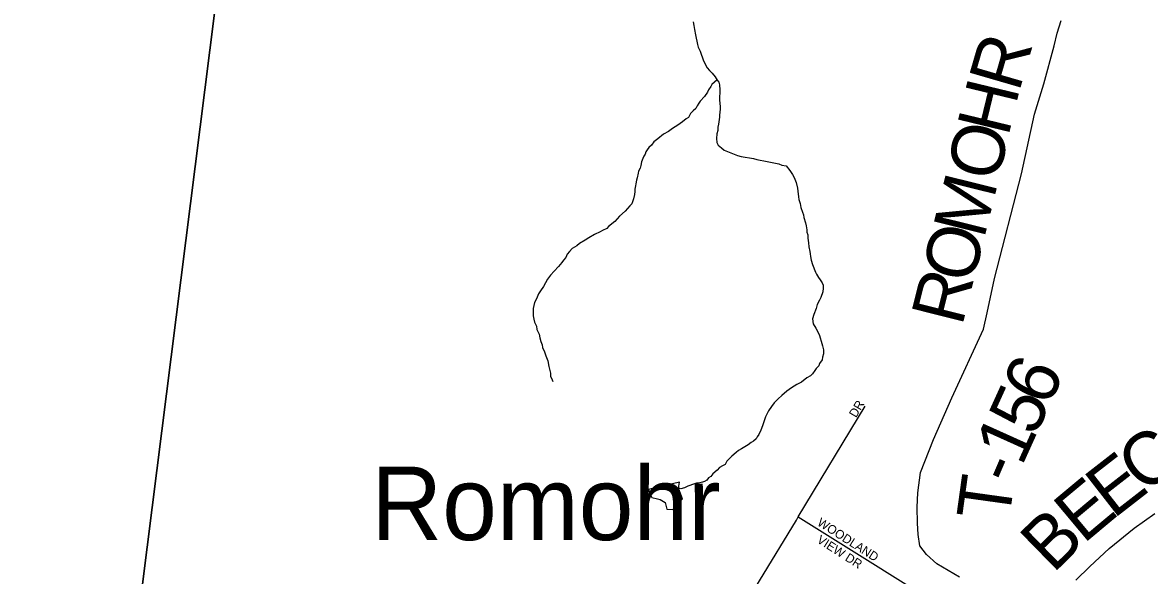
# Model space of a CAD drawing. Extents: x 1310247 to 1664935, y 235267 to 584339.
# Drawn here: x 1456288 to 1462682, y 420323 to 423463 of the extents above; entities that cross this region are included whole.
import ezdxf

# ---------------------------------------------------------------- set-up
doc = ezdxf.new("R2010")
doc.units = 0
for name, color, linetype in [('GM_X_Adjacent_County', 7, 'Continuous'), ('GM_X_County', 7, 'Continuous'), ('GM_X_County_Road', 7, 'Continuous'), ('GM_X_County_Road_Text', 7, 'Continuous'), ('GM_X_Minor_Lake', 7, 'Continuous'), ('GM_X_Minor_River', 7, 'Continuous'), ('GM_X_Township', 7, 'Continuous'), ('GM_X_Township_Road', 7, 'Continuous'), ('GM_X_Township_Road_Text', 7, 'Continuous'), ('GM_X_Township_Subdivision', 7, 'Continuous'), ('GM_X_Township_Subdivision_Text', 7, 'Continuous'), ('GM_X_Unincorporated_Text', 7, 'Continuous')]:
    doc.layers.add(name, color=color, linetype=linetype)

msp = doc.modelspace()

# ---------------------------------------------------------------- linework, layer by layer
at = {"layer": 'GM_X_Adjacent_County'}
msp.add_lwpolyline([(1459404.7, 429974.1), (1458902.8, 429638.9), (1458390.8, 429436.2), (1458055.5, 428926.4), (1457748.4, 427918.8), (1457619.8, 426879.1), (1457597.7, 425329.6), (1457548, 424871.1), (1457545.5, 424847.9), (1457535.7, 424770.8), (1457514.1, 424598.8), (1456288.4, 414870.2)], dxfattribs=at)
at = {"layer": 'GM_X_County'}
msp.add_lwpolyline([(1456288.4, 414870.2), (1457514.1, 424598.8), (1457535.7, 424770.8), (1457545.5, 424847.9), (1457548, 424871.1), (1457597.7, 425329.6), (1457619.8, 426879.1), (1457748.4, 427918.8), (1458055.5, 428926.4), (1458390.8, 429436.2), (1458902.8, 429638.9), (1459404.7, 429974.1)], dxfattribs=at)
at = {"layer": 'GM_X_County_Road'}
msp.add_lwpolyline([(1462263.4, 420295.9), (1462343.6, 420374.1), (1462454.4, 420476.5), (1462594.8, 420590.6), (1462712.7, 420674.9)], dxfattribs=at)
at = {"layer": 'GM_X_Minor_Lake'}
for points in [[(1460009.3, 420819.5), (1460016.4, 420852.8), (1459839, 420810.3), (1459846.6, 420788.1), (1459858.2, 420765.8), (1459890.1, 420757.1), (1459906.1, 420754.8), (1459933.8, 420738.1), (1459943, 420699.8)], [(1459943, 420699.8), (1459977.1, 420697.1), (1460032.5, 420758.2), (1460010.1, 420819.3)]]:
    msp.add_lwpolyline(points, dxfattribs=at)
at = {"layer": 'GM_X_Minor_River'}
for points in [[(1460093.9, 423465.9), (1460097.4, 423445.8), (1460100.8, 423423.6), (1460106.1, 423393.5), (1460118.7, 423337), (1460122.3, 423322.9), (1460133.8, 423300.6), (1460139.4, 423282.4), (1460146.9, 423262.2), (1460150.6, 423250.1), (1460163.9, 423221.7), (1460173.5, 423205.4), (1460185.2, 423191.1), (1460200.8, 423174.6), (1460218.3, 423154.1), (1460229.9, 423135.8), (1460239.6, 423123.5), (1460243.2, 423109.4), (1460244.5, 423081.3), (1460243.1, 423023.3), (1460244.6, 423003.2), (1460246.1, 422985.1), (1460245.7, 422971.1), (1460245.3, 422953.1), (1460242.9, 422937.1), (1460242.6, 422925.1), (1460237.5, 422885.2), (1460233.1, 422869.3), (1460232.6, 422849.3), (1460228.2, 422831.3), (1460225.4, 422803.4), (1460226.9, 422781.3), (1460234.5, 422767.1), (1460254.2, 422750.5), (1460269.9, 422738.1), (1460297.7, 422727.4), (1460345.4, 422708.1), (1460365.2, 422701.6), (1460435.1, 422689.7), (1460455.1, 422685.2), (1460512.9, 422673.7), (1460532.9, 422669.1), (1460578.8, 422659.9), (1460596.6, 422653.4), (1460620.6, 422648.8), (1460642, 422622.2), (1460657.5, 422599.8), (1460667.1, 422583.5), (1460678.4, 422555.1), (1460685.6, 422522.9), (1460687.1, 422504.8), (1460690.3, 422472.7), (1460692, 422458.6), (1460699.4, 422434.4), (1460704.8, 422412.2), (1460714.2, 422385.9), (1460719.8, 422369.8), (1460721.4, 422355.7), (1460730.7, 422325.4), (1460734.2, 422307.3), (1460737.7, 422285.1), (1460737.4, 422273.1), (1460743, 422257), (1460744.5, 422238.9), (1460747.8, 422210.8), (1460749.3, 422188.7), (1460754.6, 422162.5), (1460756.3, 422148.5), (1460759.9, 422134.3), (1460763.4, 422114.2), (1460770.8, 422088), (1460787.8, 422045.5), (1460793.5, 422033.3), (1460805, 422015), (1460814.7, 422000.7), (1460824.3, 421984.4), (1460830, 421972.2), (1460831.6, 421954.2), (1460829, 421934.2), (1460818.2, 421900.4), (1460809.8, 421886.6), (1460797.1, 421860.9), (1460790.5, 421839), (1460777.6, 421805.3), (1460771, 421779.5), (1460774.3, 421751.3), (1460789.7, 421726.9), (1460801.2, 421706.5), (1460810.7, 421686.3), (1460814.4, 421672.2), (1460819.9, 421654), (1460827.3, 421627.7), (1460832.7, 421603.6), (1460832.1, 421581.5), (1460827.6, 421561.6), (1460825.2, 421547.7), (1460810.6, 421526), (1460806.3, 421514.1)], [(1460228.8, 423137.6), (1460199.2, 423110.6), (1460192.8, 423098.7), (1460180.4, 423081), (1460174, 423067.1), (1460157.3, 423043.5), (1460132.6, 423016.1), (1460126.3, 423004.3), (1460115.9, 422990.5), (1460107.5, 422974.7), (1460093.1, 422961.1), (1460078.6, 422945.4), (1460066.1, 422923.7), (1460053.8, 422916), (1460033.3, 422898.5), (1460006.8, 422879.2), (1459976.2, 422860), (1459953.7, 422844.5), (1459925.3, 422829.2), (1459892.5, 422802.1), (1459870, 422784.6), (1459857.5, 422766.9), (1459841.1, 422753.3), (1459832.8, 422739.5), (1459824.4, 422727.7), (1459820.1, 422715.8), (1459813.8, 422704), (1459807.4, 422690.1), (1459801, 422672.2), (1459796.4, 422650.3), (1459792, 422636.4), (1459783.6, 422618.6), (1459781.2, 422606.6), (1459774.6, 422580.8), (1459772.2, 422566.8), (1459767.7, 422546.9), (1459765.4, 422535), (1459762.9, 422517), (1459762.6, 422503), (1459760.1, 422487), (1459755.5, 422461.1), (1459744.7, 422433.3), (1459734.4, 422421.6), (1459707.6, 422392.2), (1459674.8, 422363), (1459648, 422333.7), (1459613.1, 422304.5), (1459602.8, 422292.8), (1459578.4, 422281.4), (1459566.2, 422273.7), (1459533.7, 422258.5), (1459501.2, 422239.4), (1459480.8, 422225.9), (1459448.2, 422208.7), (1459433.9, 422195), (1459407.4, 422179.7), (1459390.9, 422162.1), (1459378.5, 422146.4), (1459370, 422128.6), (1459357.6, 422112.9), (1459347.2, 422099.1), (1459328.6, 422077.6), (1459303.8, 422050.2), (1459283.2, 422028.7), (1459266.6, 422005.1), (1459243.5, 421963.6), (1459226.8, 421940), (1459216.4, 421922.3), (1459203.6, 421894.6), (1459193, 421872.8), (1459186.2, 421838.9), (1459185.1, 421796.9), (1459188.6, 421778.8), (1459192.2, 421760.6), (1459203.7, 421738.3), (1459207.2, 421720.2), (1459218.6, 421693.8), (1459224, 421671.7), (1459229.5, 421651.5), (1459237.1, 421633.3), (1459238.7, 421617.2), (1459250.1, 421592.9), (1459257.5, 421570.6), (1459268.9, 421542.3), (1459274.1, 421510.1), (1459277.7, 421494), (1459283.1, 421471.8), (1459284.7, 421453.7), (1459294.2, 421433.5), (1459298, 421424.3)], [(1460806.3, 421514.1), (1460791.9, 421498.5), (1460783.6, 421486.6), (1460771, 421467), (1460758.7, 421457.2), (1460738.4, 421445.8), (1460707.7, 421420.5), (1460681.3, 421407.2), (1460650.7, 421388), (1460624.1, 421368.6), (1460595.5, 421345.3), (1460574.9, 421325.8), (1460552.3, 421302.4), (1460537.7, 421282.7), (1460521, 421257.1), (1460504.1, 421223.5), (1460493.4, 421195.8), (1460486.8, 421171.9), (1460478.1, 421148.1), (1460465.5, 421122.4), (1460457.1, 421110.6), (1460450.8, 421098.7), (1460436.4, 421085.1), (1460422.2, 421077.4), (1460405.8, 421063.8), (1460367.2, 421042.8), (1460350.9, 421033.2), (1460336.6, 421021.6), (1460311.9, 421000.2), (1460301.6, 420988.4), (1460285.2, 420972.8), (1460274.6, 420953.1), (1460260.4, 420945.4), (1460242.1, 420935.9), (1460229.7, 420920.2), (1460205.1, 420900.8), (1460192.7, 420885.1), (1460180.5, 420877.4), (1460170.1, 420863.7), (1460157.9, 420856), (1460145.7, 420852.3), (1460123.5, 420846.8), (1460111.5, 420847.1), (1460089.3, 420839.7), (1460075.1, 420834.1), (1460063, 420830.4), (1460044.7, 420820.9), (1460022.5, 420815.4), (1460008.5, 420819.8)]]:
    msp.add_lwpolyline(points, dxfattribs=at)
at = {"layer": 'GM_X_Township'}
msp.add_lwpolyline([(1456288.4, 414870.2), (1457514.1, 424598.8)], dxfattribs=at)
at = {"layer": 'GM_X_Township_Road'}
msp.add_lwpolyline([(1461605, 420312.3), (1461475.7, 420388.2), (1461416.9, 420441.6), (1461379.9, 420490.5), (1461369.6, 420555), (1461365.5, 420619), (1461363.4, 420710.9), (1461367.5, 420792.5), (1461383, 420908.2), (1461457.4, 421095.1), (1461560.7, 421331.6), (1461740.4, 421720.9), (1461761, 421813.8), (1461803.3, 422010), (1461956.2, 422602.8), (1462030.5, 422942.5), (1462083.2, 423113.9), (1462141, 423329.7), (1462158.6, 423402), (1462180.2, 423474.3)], dxfattribs=at)
at = {"layer": 'GM_X_Township_Subdivision'}
for points in [[(1460678.9, 420637.8), (1460689.3, 420654.9), (1461068.5, 421283.3)], [(1460689.3, 420654.9), (1461647.5, 420055.5)], [(1460217.4, 419901.8), (1460272.7, 419964.9), (1460470.5, 420292.4), (1460678.9, 420637.8)]]:
    msp.add_lwpolyline(points, dxfattribs=at)

# ---------------------------------------------------------------- texts
at = {"layer": 'GM_X_County_Road_Text'}
for s, rotation, p in [('C', 37.77776, (1462653.3, 420778.1)), ('E', 37.91821, (1462476.4, 420640.3)), ('E', 39.89007, (1462306.3, 420498.2)), ('B', 44.30726, (1462134.6, 420330.1))]:
    msp.add_text(s, height=300, rotation=rotation, dxfattribs=at).set_placement(p)
at = {"layer": 'GM_X_Township_Road_Text'}
for s, rotation, p in [('R', 73.78225, (1461941.5, 423062.3)), ('H', 76.40196, (1461880.4, 422809.2)), ('O', 77.49885, (1461823.6, 422552.9)), ('M', 76.01977, (1461743, 422228.7)), ('O', 75.90279, (1461678.5, 421972)), ('R', 75.90506, (1461618.5, 421733)), ('6', 65.51598, (1462109.5, 421273.6)), ('5', 65.55087, (1462033, 421105.4)), ('1', 65.73262, (1461957.2, 420937.2)), ('-', 66.89673, (1461909.5, 420825.3)), ('T', 82.08929, (1461884.2, 420623.3))]:
    msp.add_text(s, height=300, rotation=rotation, dxfattribs=at).set_placement(p)
at = {"layer": 'GM_X_Township_Subdivision_Text'}
for s, rotation, p in [('DR', 59.54175, (1461017.4, 421215.3)), ('WOODLAND', 327.47371, (1460792.9, 420611.3)), ('VIEW DR', 327.37915, (1460791.1, 420513.2))]:
    msp.add_text(s, height=50, rotation=rotation, dxfattribs=at).set_placement(p)
at = {"layer": 'GM_X_Unincorporated_Text'}
msp.add_text('Romohr', height=417, rotation=0.00001, dxfattribs=at).set_placement((1458266.7, 420523.9))

doc.saveas('drawing.dxf')
